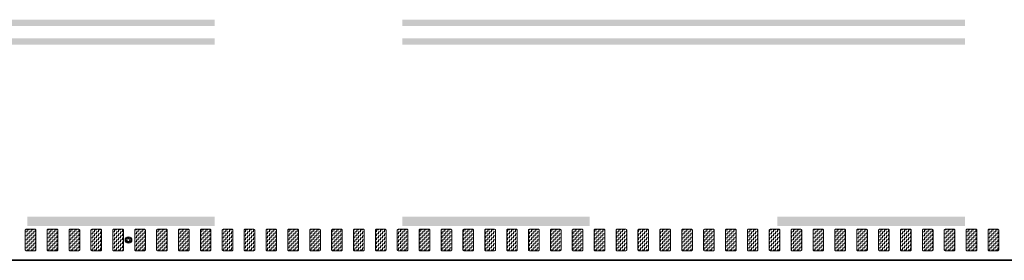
# Model space of a CAD drawing. Header units: metres. Extents: x -699 to 2316, y -1199 to 781.
# Tile 488 of 593: x 939 to 955, y -190 to -186. Entities that reach past the tile are written whole.
import ezdxf

# ---------------------------------------------------------------- set-up
doc = ezdxf.new("R2010")
doc.units = ezdxf.units.M
doc.linetypes.add('VW-3-3_STREEP', pattern=[6, 3, -3])
doc.linetypes.add('VW-9-3_STREEP', pattern=[12, 9, -3])
for name, color, linetype, lineweight in [('N-WA-IE-MEUBILAIR_WEGMEUBILAIR-S', 7, 'Continuous', 25), ('N-WA-VW-MARKERING_DYNAMISCH-G', 7, 'Continuous', 35), ('N-WE-VH-KANTVERHARDING-G', 210, 'Continuous', 35), ('N-WE-VW-MARKERING_LANGS_STREEP_33-G', 7, 'VW-3-3_STREEP', 13), ('N-WE-VW-MARKERING_LANGS_STREEP_93-G', 7, 'VW-9-3_STREEP', 13)]:
    doc.layers.add(name, color=color, linetype=linetype, lineweight=lineweight)
pattern_1 = [(180, (0, 0), (-0.03175, -0.03175), [0.03175, -0.03175]), (270, (-0.03175, 0), (0.03175, -0.03175), [0.03175, -0.03175])]

# ---------------------------------------------------------------- blocks, each defined once
blk = doc.blocks.new('SIE-WEG_GLASBOLREFLECTOR-SO')
for p, q in [((-0.38, 0), (-0.2, 0)), ((-0.14, 0.14), (-0.26, 0.26)), ((0, 0.2), (0, 0.37)), ((0.14, 0.14), (0.27, 0.26)), ((0.2, 0), (0.37, 0)), ((-0.26, -0.27), (-0.14, -0.14)), ((0, -0.38), (0, -0.2)), ((0.27, -0.27), (0.14, -0.14))]:
    blk.add_line(p, q)
for radius in [0.375, 0.2]:
    blk.add_circle((0, 0), radius)
blk = doc.blocks.new('glasbol')
at = {"layer": 'N-WA-IE-MEUBILAIR_WEGMEUBILAIR-S'}
blk.add_blockref('SIE-WEG_GLASBOLREFLECTOR-SO', (0, 0), dxfattribs=at)

msp = doc.modelspace()

# ---------------------------------------------------------------- hatches: boundary and pattern name
at = {"layer": 'N-WA-VW-MARKERING_DYNAMISCH-G', "lineweight": 9}
h = msp.add_hatch(dxfattribs=at)
h.set_pattern_fill('ZIGZAG', color=8, scale=0.01, angle=180, style=0)
h.set_pattern_definition(pattern_1)
edge = h.paths.add_edge_path()
edge.add_line((938.9648, -189.3115), (939.0948, -189.3115))
edge.add_arc((939.0948, -189.3315), 0.02, 0, 90, ccw=False)
edge.add_line((939.1148, -189.3315), (939.1148, -189.6415))
edge.add_arc((939.0948, -189.6415), 0.02, 270, 360, ccw=False)
edge.add_line((939.0948, -189.6615), (938.9648, -189.6615))
edge.add_arc((938.9648, -189.6415), 0.02, 180, 270, ccw=False)
edge.add_line((938.9448, -189.6415), (938.9448, -189.3315))
edge.add_arc((938.9648, -189.3315), 0.02, 90, 180, ccw=False)
h = msp.add_hatch(dxfattribs=at)
h.set_pattern_fill('ZIGZAG', color=8, scale=0.01, angle=180, style=0)
h.set_pattern_definition(pattern_1)
edge = h.paths.add_edge_path()
edge.add_line((939.3148, -189.3115), (939.4448, -189.3115))
edge.add_arc((939.4448, -189.3315), 0.02, 0, 90, ccw=False)
edge.add_line((939.4648, -189.3315), (939.4648, -189.6415))
edge.add_arc((939.4448, -189.6415), 0.02, 270, 360, ccw=False)
edge.add_line((939.4448, -189.6615), (939.3148, -189.6615))
edge.add_arc((939.3148, -189.6415), 0.02, 180, 270, ccw=False)
edge.add_line((939.2948, -189.6415), (939.2948, -189.3315))
edge.add_arc((939.3148, -189.3315), 0.02, 90, 180, ccw=False)
h = msp.add_hatch(dxfattribs=at)
h.set_pattern_fill('ZIGZAG', color=8, scale=0.01, angle=180, style=0)
h.set_pattern_definition(pattern_1)
edge = h.paths.add_edge_path()
edge.add_line((939.6648, -189.3115), (939.7948, -189.3115))
edge.add_arc((939.7948, -189.3315), 0.02, 0, 90, ccw=False)
edge.add_line((939.8148, -189.3315), (939.8148, -189.6415))
edge.add_arc((939.7948, -189.6415), 0.02, 270, 360, ccw=False)
edge.add_line((939.7948, -189.6615), (939.6648, -189.6615))
edge.add_arc((939.6648, -189.6415), 0.02, 180, 270, ccw=False)
edge.add_line((939.6448, -189.6415), (939.6448, -189.3315))
edge.add_arc((939.6648, -189.3315), 0.02, 90, 180, ccw=False)
h = msp.add_hatch(dxfattribs=at)
h.set_pattern_fill('ZIGZAG', color=8, scale=0.01, angle=180, style=0)
h.set_pattern_definition(pattern_1)
edge = h.paths.add_edge_path()
edge.add_line((940.0148, -189.3115), (940.1448, -189.3115))
edge.add_arc((940.1448, -189.3315), 0.02, 0, 90, ccw=False)
edge.add_line((940.1648, -189.3315), (940.1648, -189.6415))
edge.add_arc((940.1448, -189.6415), 0.02, 270, 360, ccw=False)
edge.add_line((940.1448, -189.6615), (940.0148, -189.6615))
edge.add_arc((940.0148, -189.6415), 0.02, 180, 270, ccw=False)
edge.add_line((939.9948, -189.6415), (939.9948, -189.3315))
edge.add_arc((940.0148, -189.3315), 0.02, 90, 180, ccw=False)
h = msp.add_hatch(dxfattribs=at)
h.set_pattern_fill('ZIGZAG', color=8, scale=0.01, angle=180, style=0)
h.set_pattern_definition(pattern_1)
edge = h.paths.add_edge_path()
edge.add_line((940.3648, -189.3115), (940.4948, -189.3115))
edge.add_arc((940.4948, -189.3315), 0.02, 0, 90, ccw=False)
edge.add_line((940.5148, -189.3315), (940.5148, -189.6415))
edge.add_arc((940.4948, -189.6415), 0.02, 270, 360, ccw=False)
edge.add_line((940.4948, -189.6615), (940.3648, -189.6615))
edge.add_arc((940.3648, -189.6415), 0.02, 180, 270, ccw=False)
edge.add_line((940.3448, -189.6415), (940.3448, -189.3315))
edge.add_arc((940.3648, -189.3315), 0.02, 90, 180, ccw=False)
h = msp.add_hatch(dxfattribs=at)
h.set_pattern_fill('ZIGZAG', color=8, scale=0.01, angle=180, style=0)
h.set_pattern_definition(pattern_1)
edge = h.paths.add_edge_path()
edge.add_line((940.7148, -189.3115), (940.8448, -189.3115))
edge.add_arc((940.8448, -189.3315), 0.02, 0, 90, ccw=False)
edge.add_line((940.8648, -189.3315), (940.8648, -189.6415))
edge.add_arc((940.8448, -189.6415), 0.02, 270, 360, ccw=False)
edge.add_line((940.8448, -189.6615), (940.7148, -189.6615))
edge.add_arc((940.7148, -189.6415), 0.02, 180, 270, ccw=False)
edge.add_line((940.6948, -189.6415), (940.6948, -189.3315))
edge.add_arc((940.7148, -189.3315), 0.02, 90, 180, ccw=False)
h = msp.add_hatch(dxfattribs=at)
h.set_pattern_fill('ZIGZAG', color=8, scale=0.01, angle=180, style=0)
h.set_pattern_definition(pattern_1)
edge = h.paths.add_edge_path()
edge.add_line((941.0648, -189.3115), (941.1948, -189.3115))
edge.add_arc((941.1948, -189.3315), 0.02, 0, 90, ccw=False)
edge.add_line((941.2148, -189.3315), (941.2148, -189.6415))
edge.add_arc((941.1948, -189.6415), 0.02, 270, 360, ccw=False)
edge.add_line((941.1948, -189.6615), (941.0648, -189.6615))
edge.add_arc((941.0648, -189.6415), 0.02, 180, 270, ccw=False)
edge.add_line((941.0448, -189.6415), (941.0448, -189.3315))
edge.add_arc((941.0648, -189.3315), 0.02, 90, 180, ccw=False)
h = msp.add_hatch(dxfattribs=at)
h.set_pattern_fill('ZIGZAG', color=8, scale=0.01, angle=180, style=0)
h.set_pattern_definition(pattern_1)
edge = h.paths.add_edge_path()
edge.add_line((941.4148, -189.3115), (941.5448, -189.3115))
edge.add_arc((941.5448, -189.3315), 0.02, 0, 90, ccw=False)
edge.add_line((941.5648, -189.3315), (941.5648, -189.6415))
edge.add_arc((941.5448, -189.6415), 0.02, 270, 360, ccw=False)
edge.add_line((941.5448, -189.6615), (941.4148, -189.6615))
edge.add_arc((941.4148, -189.6415), 0.02, 180, 270, ccw=False)
edge.add_line((941.3948, -189.6415), (941.3948, -189.3315))
edge.add_arc((941.4148, -189.3315), 0.02, 90, 180, ccw=False)
h = msp.add_hatch(dxfattribs=at)
h.set_pattern_fill('ZIGZAG', color=8, scale=0.01, angle=180, style=0)
h.set_pattern_definition(pattern_1)
edge = h.paths.add_edge_path()
edge.add_line((941.7648, -189.3115), (941.8948, -189.3115))
edge.add_arc((941.8948, -189.3315), 0.02, 0, 90, ccw=False)
edge.add_line((941.9148, -189.3315), (941.9148, -189.6415))
edge.add_arc((941.8948, -189.6415), 0.02, 270, 360, ccw=False)
edge.add_line((941.8948, -189.6615), (941.7648, -189.6615))
edge.add_arc((941.7648, -189.6415), 0.02, 180, 270, ccw=False)
edge.add_line((941.7448, -189.6415), (941.7448, -189.3315))
edge.add_arc((941.7648, -189.3315), 0.02, 90, 180, ccw=False)
h = msp.add_hatch(dxfattribs=at)
h.set_pattern_fill('ZIGZAG', color=8, scale=0.01, angle=180, style=0)
h.set_pattern_definition(pattern_1)
edge = h.paths.add_edge_path()
edge.add_line((942.1148, -189.3115), (942.2448, -189.3115))
edge.add_arc((942.2448, -189.3315), 0.02, 0, 90, ccw=False)
edge.add_line((942.2648, -189.3315), (942.2648, -189.6415))
edge.add_arc((942.2448, -189.6415), 0.02, 270, 360, ccw=False)
edge.add_line((942.2448, -189.6615), (942.1148, -189.6615))
edge.add_arc((942.1148, -189.6415), 0.02, 180, 270, ccw=False)
edge.add_line((942.0948, -189.6415), (942.0948, -189.3315))
edge.add_arc((942.1148, -189.3315), 0.02, 90, 180, ccw=False)
h = msp.add_hatch(dxfattribs=at)
h.set_pattern_fill('ZIGZAG', color=8, scale=0.01, angle=180, style=0)
h.set_pattern_definition(pattern_1)
edge = h.paths.add_edge_path()
edge.add_line((942.4648, -189.3115), (942.5948, -189.3115))
edge.add_arc((942.5948, -189.3315), 0.02, 0, 90, ccw=False)
edge.add_line((942.6148, -189.3315), (942.6148, -189.6415))
edge.add_arc((942.5948, -189.6415), 0.02, 270, 360, ccw=False)
edge.add_line((942.5948, -189.6615), (942.4648, -189.6615))
edge.add_arc((942.4648, -189.6415), 0.02, 180, 270, ccw=False)
edge.add_line((942.4448, -189.6415), (942.4448, -189.3315))
edge.add_arc((942.4648, -189.3315), 0.02, 90, 180, ccw=False)
h = msp.add_hatch(dxfattribs=at)
h.set_pattern_fill('ZIGZAG', color=8, scale=0.01, angle=180, style=0)
h.set_pattern_definition(pattern_1)
edge = h.paths.add_edge_path()
edge.add_line((942.8148, -189.3115), (942.9448, -189.3115))
edge.add_arc((942.9448, -189.3315), 0.02, 0, 90, ccw=False)
edge.add_line((942.9648, -189.3315), (942.9648, -189.6415))
edge.add_arc((942.9448, -189.6415), 0.02, 270, 360, ccw=False)
edge.add_line((942.9448, -189.6615), (942.8148, -189.6615))
edge.add_arc((942.8148, -189.6415), 0.02, 180, 270, ccw=False)
edge.add_line((942.7948, -189.6415), (942.7948, -189.3315))
edge.add_arc((942.8148, -189.3315), 0.02, 90, 180, ccw=False)
h = msp.add_hatch(dxfattribs=at)
h.set_pattern_fill('ZIGZAG', color=8, scale=0.01, angle=180, style=0)
h.set_pattern_definition(pattern_1)
edge = h.paths.add_edge_path()
edge.add_line((943.1648, -189.3115), (943.2948, -189.3115))
edge.add_arc((943.2948, -189.3315), 0.02, 0, 90, ccw=False)
edge.add_line((943.3148, -189.3315), (943.3148, -189.6415))
edge.add_arc((943.2948, -189.6415), 0.02, 270, 360, ccw=False)
edge.add_line((943.2948, -189.6615), (943.1648, -189.6615))
edge.add_arc((943.1648, -189.6415), 0.02, 180, 270, ccw=False)
edge.add_line((943.1448, -189.6415), (943.1448, -189.3315))
edge.add_arc((943.1648, -189.3315), 0.02, 90, 180, ccw=False)
h = msp.add_hatch(dxfattribs=at)
h.set_pattern_fill('ZIGZAG', color=8, scale=0.01, angle=180, style=0)
h.set_pattern_definition(pattern_1)
edge = h.paths.add_edge_path()
edge.add_line((943.5148, -189.3115), (943.6448, -189.3115))
edge.add_arc((943.6448, -189.3315), 0.02, 0, 90, ccw=False)
edge.add_line((943.6648, -189.3315), (943.6648, -189.6415))
edge.add_arc((943.6448, -189.6415), 0.02, 270, 360, ccw=False)
edge.add_line((943.6448, -189.6615), (943.5148, -189.6615))
edge.add_arc((943.5148, -189.6415), 0.02, 180, 270, ccw=False)
edge.add_line((943.4948, -189.6415), (943.4948, -189.3315))
edge.add_arc((943.5148, -189.3315), 0.02, 90, 180, ccw=False)
h = msp.add_hatch(dxfattribs=at)
h.set_pattern_fill('ZIGZAG', color=8, scale=0.01, angle=180, style=0)
h.set_pattern_definition(pattern_1)
edge = h.paths.add_edge_path()
edge.add_line((943.8648, -189.3115), (943.9948, -189.3115))
edge.add_arc((943.9948, -189.3315), 0.02, 0, 90, ccw=False)
edge.add_line((944.0148, -189.3315), (944.0148, -189.6415))
edge.add_arc((943.9948, -189.6415), 0.02, 270, 360, ccw=False)
edge.add_line((943.9948, -189.6615), (943.8648, -189.6615))
edge.add_arc((943.8648, -189.6415), 0.02, 180, 270, ccw=False)
edge.add_line((943.8448, -189.6415), (943.8448, -189.3315))
edge.add_arc((943.8648, -189.3315), 0.02, 90, 180, ccw=False)
h = msp.add_hatch(dxfattribs=at)
h.set_pattern_fill('ZIGZAG', color=8, scale=0.01, angle=180, style=0)
h.set_pattern_definition(pattern_1)
edge = h.paths.add_edge_path()
edge.add_line((944.2148, -189.3115), (944.3448, -189.3115))
edge.add_arc((944.3448, -189.3315), 0.02, 0, 90, ccw=False)
edge.add_line((944.3648, -189.3315), (944.3648, -189.6415))
edge.add_arc((944.3448, -189.6415), 0.02, 270, 360, ccw=False)
edge.add_line((944.3448, -189.6615), (944.2148, -189.6615))
edge.add_arc((944.2148, -189.6415), 0.02, 180, 270, ccw=False)
edge.add_line((944.1948, -189.6415), (944.1948, -189.3315))
edge.add_arc((944.2148, -189.3315), 0.02, 90, 180, ccw=False)
h = msp.add_hatch(dxfattribs=at)
h.set_pattern_fill('ZIGZAG', color=8, scale=0.01, angle=180, style=0)
h.set_pattern_definition(pattern_1)
edge = h.paths.add_edge_path()
edge.add_line((944.5648, -189.3115), (944.6948, -189.3115))
edge.add_arc((944.6948, -189.3315), 0.02, 0, 90, ccw=False)
edge.add_line((944.7148, -189.3315), (944.7148, -189.6415))
edge.add_arc((944.6948, -189.6415), 0.02, 270, 360, ccw=False)
edge.add_line((944.6948, -189.6615), (944.5648, -189.6615))
edge.add_arc((944.5648, -189.6415), 0.02, 180, 270, ccw=False)
edge.add_line((944.5448, -189.6415), (944.5448, -189.3315))
edge.add_arc((944.5648, -189.3315), 0.02, 90, 180, ccw=False)
h = msp.add_hatch(dxfattribs=at)
h.set_pattern_fill('ZIGZAG', color=8, scale=0.01, angle=180, style=0)
h.set_pattern_definition(pattern_1)
edge = h.paths.add_edge_path()
edge.add_line((944.9148, -189.3115), (945.0448, -189.3115))
edge.add_arc((945.0448, -189.3315), 0.02, 0, 90, ccw=False)
edge.add_line((945.0648, -189.3315), (945.0648, -189.6415))
edge.add_arc((945.0448, -189.6415), 0.02, 270, 360, ccw=False)
edge.add_line((945.0448, -189.6615), (944.9148, -189.6615))
edge.add_arc((944.9148, -189.6415), 0.02, 180, 270, ccw=False)
edge.add_line((944.8948, -189.6415), (944.8948, -189.3315))
edge.add_arc((944.9148, -189.3315), 0.02, 90, 180, ccw=False)
h = msp.add_hatch(dxfattribs=at)
h.set_pattern_fill('ZIGZAG', color=8, scale=0.01, angle=180, style=0)
h.set_pattern_definition(pattern_1)
edge = h.paths.add_edge_path()
edge.add_line((945.2648, -189.3115), (945.3948, -189.3115))
edge.add_arc((945.3948, -189.3315), 0.02, 0, 90, ccw=False)
edge.add_line((945.4148, -189.3315), (945.4148, -189.6415))
edge.add_arc((945.3948, -189.6415), 0.02, 270, 360, ccw=False)
edge.add_line((945.3948, -189.6615), (945.2648, -189.6615))
edge.add_arc((945.2648, -189.6415), 0.02, 180, 270, ccw=False)
edge.add_line((945.2448, -189.6415), (945.2448, -189.3315))
edge.add_arc((945.2648, -189.3315), 0.02, 90, 180, ccw=False)
h = msp.add_hatch(dxfattribs=at)
h.set_pattern_fill('ZIGZAG', color=8, scale=0.01, angle=180, style=0)
h.set_pattern_definition(pattern_1)
edge = h.paths.add_edge_path()
edge.add_line((945.6148, -189.3115), (945.7448, -189.3115))
edge.add_arc((945.7448, -189.3315), 0.02, 0, 90, ccw=False)
edge.add_line((945.7648, -189.3315), (945.7648, -189.6415))
edge.add_arc((945.7448, -189.6415), 0.02, 270, 360, ccw=False)
edge.add_line((945.7448, -189.6615), (945.6148, -189.6615))
edge.add_arc((945.6148, -189.6415), 0.02, 180, 270, ccw=False)
edge.add_line((945.5948, -189.6415), (945.5948, -189.3315))
edge.add_arc((945.6148, -189.3315), 0.02, 90, 180, ccw=False)
h = msp.add_hatch(dxfattribs=at)
h.set_pattern_fill('ZIGZAG', color=8, scale=0.01, angle=180, style=0)
h.set_pattern_definition(pattern_1)
edge = h.paths.add_edge_path()
edge.add_line((945.9648, -189.3115), (946.0948, -189.3115))
edge.add_arc((946.0948, -189.3315), 0.02, 0, 90, ccw=False)
edge.add_line((946.1148, -189.3315), (946.1148, -189.6415))
edge.add_arc((946.0948, -189.6415), 0.02, 270, 360, ccw=False)
edge.add_line((946.0948, -189.6615), (945.9648, -189.6615))
edge.add_arc((945.9648, -189.6415), 0.02, 180, 270, ccw=False)
edge.add_line((945.9448, -189.6415), (945.9448, -189.3315))
edge.add_arc((945.9648, -189.3315), 0.02, 90, 180, ccw=False)
h = msp.add_hatch(dxfattribs=at)
h.set_pattern_fill('ZIGZAG', color=8, scale=0.01, angle=180, style=0)
h.set_pattern_definition(pattern_1)
edge = h.paths.add_edge_path()
edge.add_line((946.3148, -189.3115), (946.4448, -189.3115))
edge.add_arc((946.4448, -189.3315), 0.02, 0, 90, ccw=False)
edge.add_line((946.4648, -189.3315), (946.4648, -189.6415))
edge.add_arc((946.4448, -189.6415), 0.02, 270, 360, ccw=False)
edge.add_line((946.4448, -189.6615), (946.3148, -189.6615))
edge.add_arc((946.3148, -189.6415), 0.02, 180, 270, ccw=False)
edge.add_line((946.2948, -189.6415), (946.2948, -189.3315))
edge.add_arc((946.3148, -189.3315), 0.02, 90, 180, ccw=False)
h = msp.add_hatch(dxfattribs=at)
h.set_pattern_fill('ZIGZAG', color=8, scale=0.01, angle=180, style=0)
h.set_pattern_definition(pattern_1)
edge = h.paths.add_edge_path()
edge.add_line((946.6648, -189.3115), (946.7948, -189.3115))
edge.add_arc((946.7948, -189.3315), 0.02, 0, 90, ccw=False)
edge.add_line((946.8148, -189.3315), (946.8148, -189.6415))
edge.add_arc((946.7948, -189.6415), 0.02, 270, 360, ccw=False)
edge.add_line((946.7948, -189.6615), (946.6648, -189.6615))
edge.add_arc((946.6648, -189.6415), 0.02, 180, 270, ccw=False)
edge.add_line((946.6448, -189.6415), (946.6448, -189.3315))
edge.add_arc((946.6648, -189.3315), 0.02, 90, 180, ccw=False)
h = msp.add_hatch(dxfattribs=at)
h.set_pattern_fill('ZIGZAG', color=8, scale=0.01, angle=180, style=0)
h.set_pattern_definition(pattern_1)
edge = h.paths.add_edge_path()
edge.add_line((947.0148, -189.3115), (947.1448, -189.3115))
edge.add_arc((947.1448, -189.3315), 0.02, 0, 90, ccw=False)
edge.add_line((947.1648, -189.3315), (947.1648, -189.6415))
edge.add_arc((947.1448, -189.6415), 0.02, 270, 360, ccw=False)
edge.add_line((947.1448, -189.6615), (947.0148, -189.6615))
edge.add_arc((947.0148, -189.6415), 0.02, 180, 270, ccw=False)
edge.add_line((946.9948, -189.6415), (946.9948, -189.3315))
edge.add_arc((947.0148, -189.3315), 0.02, 90, 180, ccw=False)
h = msp.add_hatch(dxfattribs=at)
h.set_pattern_fill('ZIGZAG', color=8, scale=0.01, angle=180, style=0)
h.set_pattern_definition(pattern_1)
edge = h.paths.add_edge_path()
edge.add_line((947.3648, -189.3115), (947.4948, -189.3115))
edge.add_arc((947.4948, -189.3315), 0.02, 0, 90, ccw=False)
edge.add_line((947.5148, -189.3315), (947.5148, -189.6415))
edge.add_arc((947.4948, -189.6415), 0.02, 270, 360, ccw=False)
edge.add_line((947.4948, -189.6615), (947.3648, -189.6615))
edge.add_arc((947.3648, -189.6415), 0.02, 180, 270, ccw=False)
edge.add_line((947.3448, -189.6415), (947.3448, -189.3315))
edge.add_arc((947.3648, -189.3315), 0.02, 90, 180, ccw=False)
h = msp.add_hatch(dxfattribs=at)
h.set_pattern_fill('ZIGZAG', color=8, scale=0.01, angle=180, style=0)
h.set_pattern_definition(pattern_1)
edge = h.paths.add_edge_path()
edge.add_line((947.7148, -189.3115), (947.8448, -189.3115))
edge.add_arc((947.8448, -189.3315), 0.02, 0, 90, ccw=False)
edge.add_line((947.8648, -189.3315), (947.8648, -189.6415))
edge.add_arc((947.8448, -189.6415), 0.02, 270, 360, ccw=False)
edge.add_line((947.8448, -189.6615), (947.7148, -189.6615))
edge.add_arc((947.7148, -189.6415), 0.02, 180, 270, ccw=False)
edge.add_line((947.6948, -189.6415), (947.6948, -189.3315))
edge.add_arc((947.7148, -189.3315), 0.02, 90, 180, ccw=False)
h = msp.add_hatch(dxfattribs=at)
h.set_pattern_fill('ZIGZAG', color=8, scale=0.01, angle=180, style=0)
h.set_pattern_definition(pattern_1)
edge = h.paths.add_edge_path()
edge.add_line((948.0648, -189.3115), (948.1948, -189.3115))
edge.add_arc((948.1948, -189.3315), 0.02, 0, 90, ccw=False)
edge.add_line((948.2148, -189.3315), (948.2148, -189.6415))
edge.add_arc((948.1948, -189.6415), 0.02, 270, 360, ccw=False)
edge.add_line((948.1948, -189.6615), (948.0648, -189.6615))
edge.add_arc((948.0648, -189.6415), 0.02, 180, 270, ccw=False)
edge.add_line((948.0448, -189.6415), (948.0448, -189.3315))
edge.add_arc((948.0648, -189.3315), 0.02, 90, 180, ccw=False)
h = msp.add_hatch(dxfattribs=at)
h.set_pattern_fill('ZIGZAG', color=8, scale=0.01, angle=180, style=0)
h.set_pattern_definition(pattern_1)
edge = h.paths.add_edge_path()
edge.add_line((948.4148, -189.3115), (948.5448, -189.3115))
edge.add_arc((948.5448, -189.3315), 0.02, 0, 90, ccw=False)
edge.add_line((948.5648, -189.3315), (948.5648, -189.6415))
edge.add_arc((948.5448, -189.6415), 0.02, 270, 360, ccw=False)
edge.add_line((948.5448, -189.6615), (948.4148, -189.6615))
edge.add_arc((948.4148, -189.6415), 0.02, 180, 270, ccw=False)
edge.add_line((948.3948, -189.6415), (948.3948, -189.3315))
edge.add_arc((948.4148, -189.3315), 0.02, 90, 180, ccw=False)
h = msp.add_hatch(dxfattribs=at)
h.set_pattern_fill('ZIGZAG', color=8, scale=0.01, angle=180, style=0)
h.set_pattern_definition(pattern_1)
edge = h.paths.add_edge_path()
edge.add_line((948.7648, -189.3115), (948.8948, -189.3115))
edge.add_arc((948.8948, -189.3315), 0.02, 0, 90, ccw=False)
edge.add_line((948.9148, -189.3315), (948.9148, -189.6415))
edge.add_arc((948.8948, -189.6415), 0.02, 270, 360, ccw=False)
edge.add_line((948.8948, -189.6615), (948.7648, -189.6615))
edge.add_arc((948.7648, -189.6415), 0.02, 180, 270, ccw=False)
edge.add_line((948.7448, -189.6415), (948.7448, -189.3315))
edge.add_arc((948.7648, -189.3315), 0.02, 90, 180, ccw=False)
h = msp.add_hatch(dxfattribs=at)
h.set_pattern_fill('ZIGZAG', color=8, scale=0.01, angle=180, style=0)
h.set_pattern_definition(pattern_1)
edge = h.paths.add_edge_path()
edge.add_line((949.1148, -189.3115), (949.2448, -189.3115))
edge.add_arc((949.2448, -189.3315), 0.02, 0, 90, ccw=False)
edge.add_line((949.2648, -189.3315), (949.2648, -189.6415))
edge.add_arc((949.2448, -189.6415), 0.02, 270, 360, ccw=False)
edge.add_line((949.2448, -189.6615), (949.1148, -189.6615))
edge.add_arc((949.1148, -189.6415), 0.02, 180, 270, ccw=False)
edge.add_line((949.0948, -189.6415), (949.0948, -189.3315))
edge.add_arc((949.1148, -189.3315), 0.02, 90, 180, ccw=False)
h = msp.add_hatch(dxfattribs=at)
h.set_pattern_fill('ZIGZAG', color=8, scale=0.01, angle=180, style=0)
h.set_pattern_definition(pattern_1)
edge = h.paths.add_edge_path()
edge.add_line((949.4648, -189.3115), (949.5948, -189.3115))
edge.add_arc((949.5948, -189.3315), 0.02, 0, 90, ccw=False)
edge.add_line((949.6148, -189.3315), (949.6148, -189.6415))
edge.add_arc((949.5948, -189.6415), 0.02, 270, 360, ccw=False)
edge.add_line((949.5948, -189.6615), (949.4648, -189.6615))
edge.add_arc((949.4648, -189.6415), 0.02, 180, 270, ccw=False)
edge.add_line((949.4448, -189.6415), (949.4448, -189.3315))
edge.add_arc((949.4648, -189.3315), 0.02, 90, 180, ccw=False)
h = msp.add_hatch(dxfattribs=at)
h.set_pattern_fill('ZIGZAG', color=8, scale=0.01, angle=180, style=0)
h.set_pattern_definition(pattern_1)
edge = h.paths.add_edge_path()
edge.add_line((949.8148, -189.3115), (949.9448, -189.3115))
edge.add_arc((949.9448, -189.3315), 0.02, 0, 90, ccw=False)
edge.add_line((949.9648, -189.3315), (949.9648, -189.6415))
edge.add_arc((949.9448, -189.6415), 0.02, 270, 360, ccw=False)
edge.add_line((949.9448, -189.6615), (949.8148, -189.6615))
edge.add_arc((949.8148, -189.6415), 0.02, 180, 270, ccw=False)
edge.add_line((949.7948, -189.6415), (949.7948, -189.3315))
edge.add_arc((949.8148, -189.3315), 0.02, 90, 180, ccw=False)
h = msp.add_hatch(dxfattribs=at)
h.set_pattern_fill('ZIGZAG', color=8, scale=0.01, angle=180, style=0)
h.set_pattern_definition(pattern_1)
edge = h.paths.add_edge_path()
edge.add_line((950.1648, -189.3115), (950.2948, -189.3115))
edge.add_arc((950.2948, -189.3315), 0.02, 0, 90, ccw=False)
edge.add_line((950.3148, -189.3315), (950.3148, -189.6415))
edge.add_arc((950.2948, -189.6415), 0.02, 270, 360, ccw=False)
edge.add_line((950.2948, -189.6615), (950.1648, -189.6615))
edge.add_arc((950.1648, -189.6415), 0.02, 180, 270, ccw=False)
edge.add_line((950.1448, -189.6415), (950.1448, -189.3315))
edge.add_arc((950.1648, -189.3315), 0.02, 90, 180, ccw=False)
h = msp.add_hatch(dxfattribs=at)
h.set_pattern_fill('ZIGZAG', color=8, scale=0.01, angle=180, style=0)
h.set_pattern_definition(pattern_1)
edge = h.paths.add_edge_path()
edge.add_line((950.5148, -189.3115), (950.6448, -189.3115))
edge.add_arc((950.6448, -189.3315), 0.02, 0, 90, ccw=False)
edge.add_line((950.6648, -189.3315), (950.6648, -189.6415))
edge.add_arc((950.6448, -189.6415), 0.02, 270, 360, ccw=False)
edge.add_line((950.6448, -189.6615), (950.5148, -189.6615))
edge.add_arc((950.5148, -189.6415), 0.02, 180, 270, ccw=False)
edge.add_line((950.4948, -189.6415), (950.4948, -189.3315))
edge.add_arc((950.5148, -189.3315), 0.02, 90, 180, ccw=False)
h = msp.add_hatch(dxfattribs=at)
h.set_pattern_fill('ZIGZAG', color=8, scale=0.01, angle=180, style=0)
h.set_pattern_definition(pattern_1)
edge = h.paths.add_edge_path()
edge.add_line((950.8648, -189.3115), (950.9948, -189.3115))
edge.add_arc((950.9948, -189.3315), 0.02, 0, 90, ccw=False)
edge.add_line((951.0148, -189.3315), (951.0148, -189.6415))
edge.add_arc((950.9948, -189.6415), 0.02, 270, 360, ccw=False)
edge.add_line((950.9948, -189.6615), (950.8648, -189.6615))
edge.add_arc((950.8648, -189.6415), 0.02, 180, 270, ccw=False)
edge.add_line((950.8448, -189.6415), (950.8448, -189.3315))
edge.add_arc((950.8648, -189.3315), 0.02, 90, 180, ccw=False)
h = msp.add_hatch(dxfattribs=at)
h.set_pattern_fill('ZIGZAG', color=8, scale=0.01, angle=180, style=0)
h.set_pattern_definition(pattern_1)
edge = h.paths.add_edge_path()
edge.add_line((951.2148, -189.3115), (951.3448, -189.3115))
edge.add_arc((951.3448, -189.3315), 0.02, 0, 90, ccw=False)
edge.add_line((951.3648, -189.3315), (951.3648, -189.6415))
edge.add_arc((951.3448, -189.6415), 0.02, 270, 360, ccw=False)
edge.add_line((951.3448, -189.6615), (951.2148, -189.6615))
edge.add_arc((951.2148, -189.6415), 0.02, 180, 270, ccw=False)
edge.add_line((951.1948, -189.6415), (951.1948, -189.3315))
edge.add_arc((951.2148, -189.3315), 0.02, 90, 180, ccw=False)
h = msp.add_hatch(dxfattribs=at)
h.set_pattern_fill('ZIGZAG', color=8, scale=0.01, angle=180, style=0)
h.set_pattern_definition(pattern_1)
edge = h.paths.add_edge_path()
edge.add_line((951.5648, -189.3115), (951.6948, -189.3115))
edge.add_arc((951.6948, -189.3315), 0.02, 0, 90, ccw=False)
edge.add_line((951.7148, -189.3315), (951.7148, -189.6415))
edge.add_arc((951.6948, -189.6415), 0.02, 270, 360, ccw=False)
edge.add_line((951.6948, -189.6615), (951.5648, -189.6615))
edge.add_arc((951.5648, -189.6415), 0.02, 180, 270, ccw=False)
edge.add_line((951.5448, -189.6415), (951.5448, -189.3315))
edge.add_arc((951.5648, -189.3315), 0.02, 90, 180, ccw=False)
h = msp.add_hatch(dxfattribs=at)
h.set_pattern_fill('ZIGZAG', color=8, scale=0.01, angle=180, style=0)
h.set_pattern_definition(pattern_1)
edge = h.paths.add_edge_path()
edge.add_line((951.9148, -189.3115), (952.0448, -189.3115))
edge.add_arc((952.0448, -189.3315), 0.02, 0, 90, ccw=False)
edge.add_line((952.0648, -189.3315), (952.0648, -189.6415))
edge.add_arc((952.0448, -189.6415), 0.02, 270, 360, ccw=False)
edge.add_line((952.0448, -189.6615), (951.9148, -189.6615))
edge.add_arc((951.9148, -189.6415), 0.02, 180, 270, ccw=False)
edge.add_line((951.8948, -189.6415), (951.8948, -189.3315))
edge.add_arc((951.9148, -189.3315), 0.02, 90, 180, ccw=False)
h = msp.add_hatch(dxfattribs=at)
h.set_pattern_fill('ZIGZAG', color=8, scale=0.01, angle=180, style=0)
h.set_pattern_definition(pattern_1)
edge = h.paths.add_edge_path()
edge.add_line((952.2648, -189.3115), (952.3948, -189.3115))
edge.add_arc((952.3948, -189.3315), 0.02, 0, 90, ccw=False)
edge.add_line((952.4148, -189.3315), (952.4148, -189.6415))
edge.add_arc((952.3948, -189.6415), 0.02, 270, 360, ccw=False)
edge.add_line((952.3948, -189.6615), (952.2648, -189.6615))
edge.add_arc((952.2648, -189.6415), 0.02, 180, 270, ccw=False)
edge.add_line((952.2448, -189.6415), (952.2448, -189.3315))
edge.add_arc((952.2648, -189.3315), 0.02, 90, 180, ccw=False)
h = msp.add_hatch(dxfattribs=at)
h.set_pattern_fill('ZIGZAG', color=8, scale=0.01, angle=180, style=0)
h.set_pattern_definition(pattern_1)
edge = h.paths.add_edge_path()
edge.add_line((952.6148, -189.3115), (952.7448, -189.3115))
edge.add_arc((952.7448, -189.3315), 0.02, 0, 90, ccw=False)
edge.add_line((952.7648, -189.3315), (952.7648, -189.6415))
edge.add_arc((952.7448, -189.6415), 0.02, 270, 360, ccw=False)
edge.add_line((952.7448, -189.6615), (952.6148, -189.6615))
edge.add_arc((952.6148, -189.6415), 0.02, 180, 270, ccw=False)
edge.add_line((952.5948, -189.6415), (952.5948, -189.3315))
edge.add_arc((952.6148, -189.3315), 0.02, 90, 180, ccw=False)
h = msp.add_hatch(dxfattribs=at)
h.set_pattern_fill('ZIGZAG', color=8, scale=0.01, angle=180, style=0)
h.set_pattern_definition(pattern_1)
edge = h.paths.add_edge_path()
edge.add_line((952.9648, -189.3115), (953.0948, -189.3115))
edge.add_arc((953.0948, -189.3315), 0.02, 0, 90, ccw=False)
edge.add_line((953.1148, -189.3315), (953.1148, -189.6415))
edge.add_arc((953.0948, -189.6415), 0.02, 270, 360, ccw=False)
edge.add_line((953.0948, -189.6615), (952.9648, -189.6615))
edge.add_arc((952.9648, -189.6415), 0.02, 180, 270, ccw=False)
edge.add_line((952.9448, -189.6415), (952.9448, -189.3315))
edge.add_arc((952.9648, -189.3315), 0.02, 90, 180, ccw=False)
h = msp.add_hatch(dxfattribs=at)
h.set_pattern_fill('ZIGZAG', color=8, scale=0.01, angle=180, style=0)
h.set_pattern_definition(pattern_1)
edge = h.paths.add_edge_path()
edge.add_line((953.3148, -189.3115), (953.4448, -189.3115))
edge.add_arc((953.4448, -189.3315), 0.02, 0, 90, ccw=False)
edge.add_line((953.4648, -189.3315), (953.4648, -189.6415))
edge.add_arc((953.4448, -189.6415), 0.02, 270, 360, ccw=False)
edge.add_line((953.4448, -189.6615), (953.3148, -189.6615))
edge.add_arc((953.3148, -189.6415), 0.02, 180, 270, ccw=False)
edge.add_line((953.2948, -189.6415), (953.2948, -189.3315))
edge.add_arc((953.3148, -189.3315), 0.02, 90, 180, ccw=False)
h = msp.add_hatch(dxfattribs=at)
h.set_pattern_fill('ZIGZAG', color=8, scale=0.01, angle=180, style=0)
h.set_pattern_definition(pattern_1)
edge = h.paths.add_edge_path()
edge.add_line((953.6648, -189.3115), (953.7948, -189.3115))
edge.add_arc((953.7948, -189.3315), 0.02, 0, 90, ccw=False)
edge.add_line((953.8148, -189.3315), (953.8148, -189.6415))
edge.add_arc((953.7948, -189.6415), 0.02, 270, 360, ccw=False)
edge.add_line((953.7948, -189.6615), (953.6648, -189.6615))
edge.add_arc((953.6648, -189.6415), 0.02, 180, 270, ccw=False)
edge.add_line((953.6448, -189.6415), (953.6448, -189.3315))
edge.add_arc((953.6648, -189.3315), 0.02, 90, 180, ccw=False)
h = msp.add_hatch(dxfattribs=at)
h.set_pattern_fill('ZIGZAG', color=8, scale=0.01, angle=180, style=0)
h.set_pattern_definition(pattern_1)
edge = h.paths.add_edge_path()
edge.add_line((954.0148, -189.3115), (954.1448, -189.3115))
edge.add_arc((954.1448, -189.3315), 0.02, 0, 90, ccw=False)
edge.add_line((954.1648, -189.3315), (954.1648, -189.6415))
edge.add_arc((954.1448, -189.6415), 0.02, 270, 360, ccw=False)
edge.add_line((954.1448, -189.6615), (954.0148, -189.6615))
edge.add_arc((954.0148, -189.6415), 0.02, 180, 270, ccw=False)
edge.add_line((953.9948, -189.6415), (953.9948, -189.3315))
edge.add_arc((954.0148, -189.3315), 0.02, 90, 180, ccw=False)
h = msp.add_hatch(dxfattribs=at)
h.set_pattern_fill('ZIGZAG', color=8, scale=0.01, angle=180, style=0)
h.set_pattern_definition(pattern_1)
edge = h.paths.add_edge_path()
edge.add_line((954.3648, -189.3115), (954.4948, -189.3115))
edge.add_arc((954.4948, -189.3315), 0.02, 0, 90, ccw=False)
edge.add_line((954.5148, -189.3315), (954.5148, -189.6415))
edge.add_arc((954.4948, -189.6415), 0.02, 270, 360, ccw=False)
edge.add_line((954.4948, -189.6615), (954.3648, -189.6615))
edge.add_arc((954.3648, -189.6415), 0.02, 180, 270, ccw=False)
edge.add_line((954.3448, -189.6415), (954.3448, -189.3315))
edge.add_arc((954.3648, -189.3315), 0.02, 90, 180, ccw=False)

# ---------------------------------------------------------------- linework, layer by layer
at = {"layer": 'N-WA-VW-MARKERING_DYNAMISCH-G', "color": 8, "lineweight": 9}
for points in [[(938.9648, -189.3115), (939.0948, -189.3115, -0.4142136), (939.1148, -189.3315), (939.1148, -189.6415, -0.4142136), (939.0948, -189.6615), (938.9648, -189.6615, -0.4142136), (938.9448, -189.6415), (938.9448, -189.3315, -0.4142136)], [(939.3148, -189.3115), (939.4448, -189.3115, -0.4142136), (939.4648, -189.3315), (939.4648, -189.6415, -0.4142136), (939.4448, -189.6615), (939.3148, -189.6615, -0.4142136), (939.2948, -189.6415), (939.2948, -189.3315, -0.4142136)], [(939.6648, -189.3115), (939.7948, -189.3115, -0.4142136), (939.8148, -189.3315), (939.8148, -189.6415, -0.4142136), (939.7948, -189.6615), (939.6648, -189.6615, -0.4142136), (939.6448, -189.6415), (939.6448, -189.3315, -0.4142136)], [(940.0148, -189.3115), (940.1448, -189.3115, -0.4142136), (940.1648, -189.3315), (940.1648, -189.6415, -0.4142136), (940.1448, -189.6615), (940.0148, -189.6615, -0.4142136), (939.9948, -189.6415), (939.9948, -189.3315, -0.4142136)], [(940.3648, -189.3115), (940.4948, -189.3115, -0.4142136), (940.5148, -189.3315), (940.5148, -189.6415, -0.4142136), (940.4948, -189.6615), (940.3648, -189.6615, -0.4142136), (940.3448, -189.6415), (940.3448, -189.3315, -0.4142136)], [(940.7148, -189.3115), (940.8448, -189.3115, -0.4142136), (940.8648, -189.3315), (940.8648, -189.6415, -0.4142136), (940.8448, -189.6615), (940.7148, -189.6615, -0.4142136), (940.6948, -189.6415), (940.6948, -189.3315, -0.4142136)], [(941.0648, -189.3115), (941.1948, -189.3115, -0.4142136), (941.2148, -189.3315), (941.2148, -189.6415, -0.4142136), (941.1948, -189.6615), (941.0648, -189.6615, -0.4142136), (941.0448, -189.6415), (941.0448, -189.3315, -0.4142136)], [(941.4148, -189.3115), (941.5448, -189.3115, -0.4142136), (941.5648, -189.3315), (941.5648, -189.6415, -0.4142136), (941.5448, -189.6615), (941.4148, -189.6615, -0.4142136), (941.3948, -189.6415), (941.3948, -189.3315, -0.4142136)], [(941.7648, -189.3115), (941.8948, -189.3115, -0.4142136), (941.9148, -189.3315), (941.9148, -189.6415, -0.4142136), (941.8948, -189.6615), (941.7648, -189.6615, -0.4142136), (941.7448, -189.6415), (941.7448, -189.3315, -0.4142136)], [(942.1148, -189.3115), (942.2448, -189.3115, -0.4142136), (942.2648, -189.3315), (942.2648, -189.6415, -0.4142136), (942.2448, -189.6615), (942.1148, -189.6615, -0.4142136), (942.0948, -189.6415), (942.0948, -189.3315, -0.4142136)], [(942.4648, -189.3115), (942.5948, -189.3115, -0.4142136), (942.6148, -189.3315), (942.6148, -189.6415, -0.4142136), (942.5948, -189.6615), (942.4648, -189.6615, -0.4142136), (942.4448, -189.6415), (942.4448, -189.3315, -0.4142136)], [(942.8148, -189.3115), (942.9448, -189.3115, -0.4142136), (942.9648, -189.3315), (942.9648, -189.6415, -0.4142136), (942.9448, -189.6615), (942.8148, -189.6615, -0.4142136), (942.7948, -189.6415), (942.7948, -189.3315, -0.4142136)], [(943.1648, -189.3115), (943.2948, -189.3115, -0.4142136), (943.3148, -189.3315), (943.3148, -189.6415, -0.4142136), (943.2948, -189.6615), (943.1648, -189.6615, -0.4142136), (943.1448, -189.6415), (943.1448, -189.3315, -0.4142136)], [(943.5148, -189.3115), (943.6448, -189.3115, -0.4142136), (943.6648, -189.3315), (943.6648, -189.6415, -0.4142136), (943.6448, -189.6615), (943.5148, -189.6615, -0.4142136), (943.4948, -189.6415), (943.4948, -189.3315, -0.4142136)], [(943.8648, -189.3115), (943.9948, -189.3115, -0.4142136), (944.0148, -189.3315), (944.0148, -189.6415, -0.4142136), (943.9948, -189.6615), (943.8648, -189.6615, -0.4142136), (943.8448, -189.6415), (943.8448, -189.3315, -0.4142136)], [(944.2148, -189.3115), (944.3448, -189.3115, -0.4142136), (944.3648, -189.3315), (944.3648, -189.6415, -0.4142136), (944.3448, -189.6615), (944.2148, -189.6615, -0.4142136), (944.1948, -189.6415), (944.1948, -189.3315, -0.4142136)], [(944.5648, -189.3115), (944.6948, -189.3115, -0.4142136), (944.7148, -189.3315), (944.7148, -189.6415, -0.4142136), (944.6948, -189.6615), (944.5648, -189.6615, -0.4142136), (944.5448, -189.6415), (944.5448, -189.3315, -0.4142136)], [(944.9148, -189.3115), (945.0448, -189.3115, -0.4142136), (945.0648, -189.3315), (945.0648, -189.6415, -0.4142136), (945.0448, -189.6615), (944.9148, -189.6615, -0.4142136), (944.8948, -189.6415), (944.8948, -189.3315, -0.4142136)], [(945.2648, -189.3115), (945.3948, -189.3115, -0.4142136), (945.4148, -189.3315), (945.4148, -189.6415, -0.4142136), (945.3948, -189.6615), (945.2648, -189.6615, -0.4142136), (945.2448, -189.6415), (945.2448, -189.3315, -0.4142136)], [(945.6148, -189.3115), (945.7448, -189.3115, -0.4142136), (945.7648, -189.3315), (945.7648, -189.6415, -0.4142136), (945.7448, -189.6615), (945.6148, -189.6615, -0.4142136), (945.5948, -189.6415), (945.5948, -189.3315, -0.4142136)], [(945.9648, -189.3115), (946.0948, -189.3115, -0.4142136), (946.1148, -189.3315), (946.1148, -189.6415, -0.4142136), (946.0948, -189.6615), (945.9648, -189.6615, -0.4142136), (945.9448, -189.6415), (945.9448, -189.3315, -0.4142136)], [(946.3148, -189.3115), (946.4448, -189.3115, -0.4142136), (946.4648, -189.3315), (946.4648, -189.6415, -0.4142136), (946.4448, -189.6615), (946.3148, -189.6615, -0.4142136), (946.2948, -189.6415), (946.2948, -189.3315, -0.4142136)], [(946.6648, -189.3115), (946.7948, -189.3115, -0.4142136), (946.8148, -189.3315), (946.8148, -189.6415, -0.4142136), (946.7948, -189.6615), (946.6648, -189.6615, -0.4142136), (946.6448, -189.6415), (946.6448, -189.3315, -0.4142136)], [(947.0148, -189.3115), (947.1448, -189.3115, -0.4142136), (947.1648, -189.3315), (947.1648, -189.6415, -0.4142136), (947.1448, -189.6615), (947.0148, -189.6615, -0.4142136), (946.9948, -189.6415), (946.9948, -189.3315, -0.4142136)], [(947.3648, -189.3115), (947.4948, -189.3115, -0.4142136), (947.5148, -189.3315), (947.5148, -189.6415, -0.4142136), (947.4948, -189.6615), (947.3648, -189.6615, -0.4142136), (947.3448, -189.6415), (947.3448, -189.3315, -0.4142136)], [(947.7148, -189.3115), (947.8448, -189.3115, -0.4142136), (947.8648, -189.3315), (947.8648, -189.6415, -0.4142136), (947.8448, -189.6615), (947.7148, -189.6615, -0.4142136), (947.6948, -189.6415), (947.6948, -189.3315, -0.4142136)], [(948.0648, -189.3115), (948.1948, -189.3115, -0.4142136), (948.2148, -189.3315), (948.2148, -189.6415, -0.4142136), (948.1948, -189.6615), (948.0648, -189.6615, -0.4142136), (948.0448, -189.6415), (948.0448, -189.3315, -0.4142136)], [(948.4148, -189.3115), (948.5448, -189.3115, -0.4142136), (948.5648, -189.3315), (948.5648, -189.6415, -0.4142136), (948.5448, -189.6615), (948.4148, -189.6615, -0.4142136), (948.3948, -189.6415), (948.3948, -189.3315, -0.4142136)], [(948.7648, -189.3115), (948.8948, -189.3115, -0.4142136), (948.9148, -189.3315), (948.9148, -189.6415, -0.4142136), (948.8948, -189.6615), (948.7648, -189.6615, -0.4142136), (948.7448, -189.6415), (948.7448, -189.3315, -0.4142136)], [(949.1148, -189.3115), (949.2448, -189.3115, -0.4142136), (949.2648, -189.3315), (949.2648, -189.6415, -0.4142136), (949.2448, -189.6615), (949.1148, -189.6615, -0.4142136), (949.0948, -189.6415), (949.0948, -189.3315, -0.4142136)], [(949.4648, -189.3115), (949.5948, -189.3115, -0.4142136), (949.6148, -189.3315), (949.6148, -189.6415, -0.4142136), (949.5948, -189.6615), (949.4648, -189.6615, -0.4142136), (949.4448, -189.6415), (949.4448, -189.3315, -0.4142136)], [(949.8148, -189.3115), (949.9448, -189.3115, -0.4142136), (949.9648, -189.3315), (949.9648, -189.6415, -0.4142136), (949.9448, -189.6615), (949.8148, -189.6615, -0.4142136), (949.7948, -189.6415), (949.7948, -189.3315, -0.4142136)], [(950.1648, -189.3115), (950.2948, -189.3115, -0.4142136), (950.3148, -189.3315), (950.3148, -189.6415, -0.4142136), (950.2948, -189.6615), (950.1648, -189.6615, -0.4142136), (950.1448, -189.6415), (950.1448, -189.3315, -0.4142136)], [(950.5148, -189.3115), (950.6448, -189.3115, -0.4142136), (950.6648, -189.3315), (950.6648, -189.6415, -0.4142136), (950.6448, -189.6615), (950.5148, -189.6615, -0.4142136), (950.4948, -189.6415), (950.4948, -189.3315, -0.4142136)], [(950.8648, -189.3115), (950.9948, -189.3115, -0.4142136), (951.0148, -189.3315), (951.0148, -189.6415, -0.4142136), (950.9948, -189.6615), (950.8648, -189.6615, -0.4142136), (950.8448, -189.6415), (950.8448, -189.3315, -0.4142136)], [(951.2148, -189.3115), (951.3448, -189.3115, -0.4142136), (951.3648, -189.3315), (951.3648, -189.6415, -0.4142136), (951.3448, -189.6615), (951.2148, -189.6615, -0.4142136), (951.1948, -189.6415), (951.1948, -189.3315, -0.4142136)], [(951.5648, -189.3115), (951.6948, -189.3115, -0.4142136), (951.7148, -189.3315), (951.7148, -189.6415, -0.4142136), (951.6948, -189.6615), (951.5648, -189.6615, -0.4142136), (951.5448, -189.6415), (951.5448, -189.3315, -0.4142136)], [(951.9148, -189.3115), (952.0448, -189.3115, -0.4142136), (952.0648, -189.3315), (952.0648, -189.6415, -0.4142136), (952.0448, -189.6615), (951.9148, -189.6615, -0.4142136), (951.8948, -189.6415), (951.8948, -189.3315, -0.4142136)], [(952.2648, -189.3115), (952.3948, -189.3115, -0.4142136), (952.4148, -189.3315), (952.4148, -189.6415, -0.4142136), (952.3948, -189.6615), (952.2648, -189.6615, -0.4142136), (952.2448, -189.6415), (952.2448, -189.3315, -0.4142136)], [(952.6148, -189.3115), (952.7448, -189.3115, -0.4142136), (952.7648, -189.3315), (952.7648, -189.6415, -0.4142136), (952.7448, -189.6615), (952.6148, -189.6615, -0.4142136), (952.5948, -189.6415), (952.5948, -189.3315, -0.4142136)], [(952.9648, -189.3115), (953.0948, -189.3115, -0.4142136), (953.1148, -189.3315), (953.1148, -189.6415, -0.4142136), (953.0948, -189.6615), (952.9648, -189.6615, -0.4142136), (952.9448, -189.6415), (952.9448, -189.3315, -0.4142136)], [(953.3148, -189.3115), (953.4448, -189.3115, -0.4142136), (953.4648, -189.3315), (953.4648, -189.6415, -0.4142136), (953.4448, -189.6615), (953.3148, -189.6615, -0.4142136), (953.2948, -189.6415), (953.2948, -189.3315, -0.4142136)], [(953.6648, -189.3115), (953.7948, -189.3115, -0.4142136), (953.8148, -189.3315), (953.8148, -189.6415, -0.4142136), (953.7948, -189.6615), (953.6648, -189.6615, -0.4142136), (953.6448, -189.6415), (953.6448, -189.3315, -0.4142136)], [(954.0148, -189.3115), (954.1448, -189.3115, -0.4142136), (954.1648, -189.3315), (954.1648, -189.6415, -0.4142136), (954.1448, -189.6615), (954.0148, -189.6615, -0.4142136), (953.9948, -189.6415), (953.9948, -189.3315, -0.4142136)], [(954.3648, -189.3115), (954.4948, -189.3115, -0.4142136), (954.5148, -189.3315), (954.5148, -189.6415, -0.4142136), (954.4948, -189.6615), (954.3648, -189.6615, -0.4142136), (954.3448, -189.6415), (954.3448, -189.3315, -0.4142136)]]:
    msp.add_lwpolyline(points, format="xyb", close=True, dxfattribs=at)
at = {"layer": 'N-WE-VH-KANTVERHARDING-G'}
msp.add_line((883.2321, -189.8115), (978.3951, -189.8115), dxfattribs=at)
at = {"layer": 'N-WE-VW-MARKERING_LANGS_STREEP_33-G', "color": 253, "linetype": 'Continuous'}
for points in [[(938.9747, -189.2615), (941.9747, -189.2615), (938.9747, -189.1115), (941.9747, -189.1115)], [(944.9747, -189.2615), (947.9747, -189.2615), (944.9747, -189.1115), (947.9747, -189.1115)], [(950.9747, -189.2615), (953.9747, -189.2615), (950.9747, -189.1115), (953.9747, -189.1115)]]:
    msp.add_solid(points, dxfattribs=at)
at = {"layer": 'N-WE-VW-MARKERING_LANGS_STREEP_93-G', "color": 253, "linetype": 'Continuous'}
for points in [[(932.9747, -185.9615), (941.9747, -185.9615), (932.9747, -186.0615), (941.9747, -186.0615)], [(944.9747, -185.9615), (953.9747, -185.9615), (944.9747, -186.0615), (953.9747, -186.0615)], [(932.9747, -186.3615), (941.9747, -186.3615), (932.9747, -186.2615), (941.9747, -186.2615)], [(944.9747, -186.3615), (953.9747, -186.3615), (944.9747, -186.2615), (953.9747, -186.2615)]]:
    msp.add_solid(points, dxfattribs=at)

# ---------------------------------------------------------------- block references
at = {"layer": 'N-WA-IE-MEUBILAIR_WEGMEUBILAIR-S', "xscale": 0.1333332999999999, "yscale": 0.1333332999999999, "zscale": 0.1333332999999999, "rotation": 0.1723155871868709}
msp.add_blockref('glasbol', (940.595, -189.4865), dxfattribs=at)

doc.saveas('drawing.dxf')
